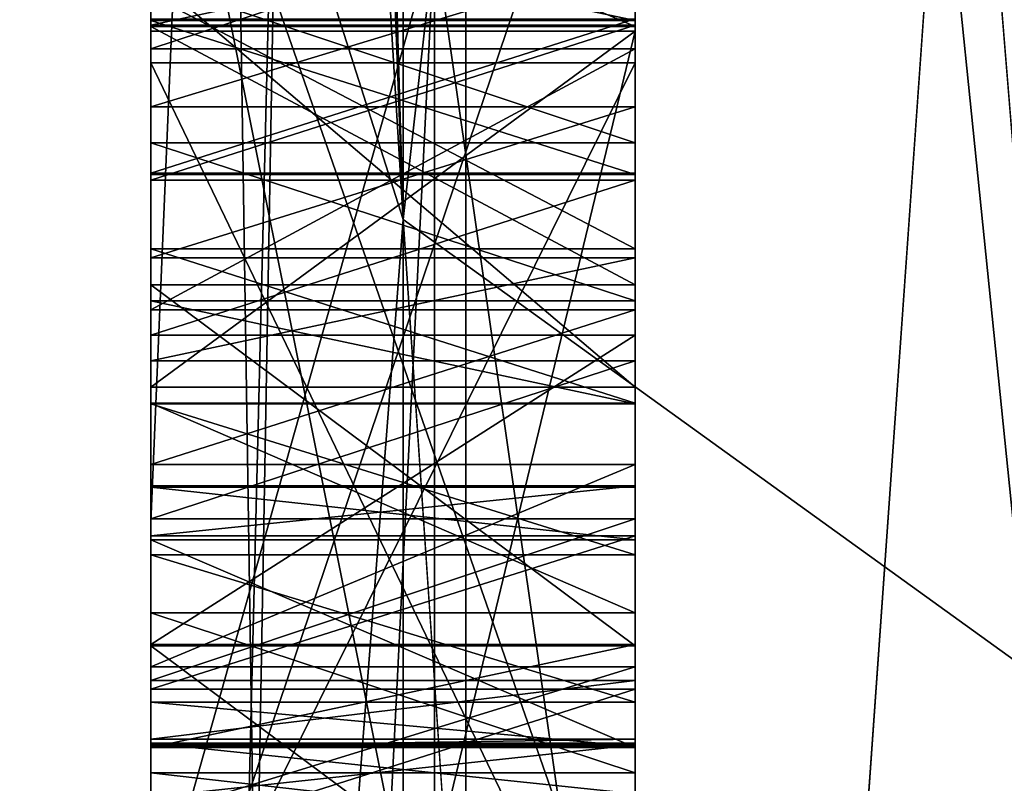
# Model space of a CAD drawing. Header units: millimetres. Extents: x -125 to 171, y -35 to 1363.
# Tile 212 of 656: x 114.973 to 115.176, y 16.608 to 16.765. Entities that reach past the tile are written whole.
import ezdxf

# ---------------------------------------------------------------- set-up
doc = ezdxf.new("R2010")
doc.units = ezdxf.units.MM
doc.header["$LTSCALE"] = 65.185185
for name, color, linetype in [('128', 7, 'CONTINUOUS'), ('131', 7, 'CONTINUOUS'), ('132', 7, 'CONTINUOUS'), ('135', 7, 'CONTINUOUS'), ('140', 7, 'CONTINUOUS'), ('141', 7, 'CONTINUOUS'), ('150', 7, 'CONTINUOUS'), ('152', 7, 'CONTINUOUS'), ('153', 7, 'CONTINUOUS'), ('155', 7, 'CONTINUOUS'), ('156', 7, 'CONTINUOUS'), ('157', 7, 'CONTINUOUS'), ('158', 7, 'CONTINUOUS'), ('159', 7, 'CONTINUOUS'), ('160', 7, 'CONTINUOUS'), ('161', 7, 'CONTINUOUS'), ('162', 7, 'CONTINUOUS'), ('163', 7, 'CONTINUOUS'), ('164', 7, 'CONTINUOUS'), ('165', 7, 'CONTINUOUS'), ('169', 7, 'CONTINUOUS'), ('170', 7, 'CONTINUOUS'), ('171', 7, 'CONTINUOUS'), ('172', 7, 'CONTINUOUS'), ('179', 7, 'CONTINUOUS'), ('180', 7, 'CONTINUOUS'), ('181', 7, 'CONTINUOUS'), ('182', 7, 'CONTINUOUS'), ('2', 7, 'CONTINUOUS'), ('210', 7, 'CONTINUOUS'), ('211', 7, 'CONTINUOUS'), ('212', 7, 'CONTINUOUS'), ('215', 7, 'CONTINUOUS'), ('218', 7, 'CONTINUOUS'), ('219', 7, 'CONTINUOUS'), ('220', 7, 'CONTINUOUS'), ('240', 7, 'CONTINUOUS'), ('241', 7, 'CONTINUOUS'), ('242', 7, 'CONTINUOUS'), ('243', 7, 'CONTINUOUS'), ('244', 7, 'CONTINUOUS'), ('251', 7, 'CONTINUOUS'), ('252', 7, 'CONTINUOUS'), ('253', 7, 'CONTINUOUS'), ('254', 7, 'CONTINUOUS'), ('255', 7, 'CONTINUOUS'), ('273', 7, 'CONTINUOUS'), ('274', 7, 'CONTINUOUS'), ('275', 7, 'CONTINUOUS'), ('276', 7, 'CONTINUOUS'), ('277', 7, 'CONTINUOUS'), ('278', 7, 'CONTINUOUS'), ('279', 7, 'CONTINUOUS'), ('280', 7, 'CONTINUOUS'), ('281', 7, 'CONTINUOUS'), ('282', 7, 'CONTINUOUS'), ('283', 7, 'CONTINUOUS'), ('284', 7, 'CONTINUOUS'), ('285', 7, 'CONTINUOUS'), ('3', 7, 'CONTINUOUS'), ('677', 7, 'CONTINUOUS'), ('679', 7, 'CONTINUOUS'), ('68', 7, 'CONTINUOUS'), ('681', 7, 'CONTINUOUS'), ('683', 7, 'CONTINUOUS'), ('685', 7, 'CONTINUOUS'), ('689', 7, 'CONTINUOUS')]:
    doc.layers.add(name, color=color, linetype=linetype)

msp = doc.modelspace()

# ---------------------------------------------------------------- linework, layer by layer
at = {"layer": '128', "linetype": 'CONTINUOUS'}
for points in [[(115, 16.9, 0), (115, 16.57504, -3.29821), (115, 16.84146, -0.53795), (115, 16.9, 0)], [(115, 16.9, 0), (115, 16.76547, 0.0708), (115, 16.68943, 0.1927), (115, 16.9, 0)], [(115, 16.77453, 0.194), (115, 16.9, 0), (115, 16.68943, 0.1927), (115, 16.77453, 0.194)], [(115, 16.84707, 0.32013), (115, 16.34713, 0.31248), (115, 16.47386, 0.40038), (115, 16.84707, 0.32013)], [(115, 16.50576, 0.40152), (115, 16.84707, 0.32013), (115, 16.47386, 0.40038), (115, 16.50576, 0.40152)], [(115, 16.84707, 0.32013), (115, 16.50576, 0.40152), (115, 16.68612, 0.41838), (115, 16.84707, 0.32013)], [(115, 16.77043, 0.44224), (115, 16.84707, 0.32013), (115, 16.71802, 0.41952), (115, 16.77043, 0.44224)], [(115, 16.71802, 0.41952), (115, 16.84707, 0.32013), (115, 16.68612, 0.41838), (115, 16.71802, 0.41952)], [(115, 16.55655, -0.4656), (115, 16.56013, -0.3615), (115, 16.84361, -0.47548), (115, 16.55655, -0.4656)], [(115, 16.84361, -0.47548), (115, 16.56013, -0.3615), (115, 16.63606, -0.27229), (115, 16.84361, -0.47548)], [(115, 16.80659, -0.21066), (115, 16.84361, -0.47548), (115, 16.76388, -0.2417), (115, 16.80659, -0.21066)], [(115, 16.76388, -0.2417), (115, 16.84361, -0.47548), (115, 16.71058, -0.26226), (115, 16.76388, -0.2417)], [(115, 16.71058, -0.26226), (115, 16.84361, -0.47548), (115, 16.63606, -0.27229), (115, 16.71058, -0.26226)], [(115, 16.84146, -0.53795), (115, 16.57504, -3.29821), (115, 16.5458, -0.77792), (115, 16.84146, -0.53795)], [(115, 16.57504, 3.29821), (115, 16.83873, 0.62188), (115, 16.83853, 0.62186), (115, 16.57504, 3.29821)], [(115, 16.82604, 0.67354), (115, 16.57504, 3.29821), (115, 16.83853, 0.62186), (115, 16.82604, 0.67354)], [(115, 15.97954, 3.17967), (115, 16.57504, 3.29821), (115, 16.82604, 0.67354), (115, 15.97954, 3.17967)], [(115, 16.79229, 0.72445), (115, 15.97954, 3.17967), (115, 16.82604, 0.67354), (115, 16.79229, 0.72445)], [(115, 16.66883, -0.10579), (115, 16.66909, -0.05371), (115, 16.79675, -0.05436), (115, 16.66883, -0.10579)], [(115, 16.79675, -0.05436), (115, 16.66909, -0.05371), (115, 16.78627, -0.02306), (115, 16.79675, -0.05436)], [(115, 16.79643, -0.11686), (115, 16.66883, -0.10579), (115, 16.79675, -0.05436), (115, 16.79643, -0.11686)], [(115, 16.78563, -0.14806), (115, 16.66883, -0.10579), (115, 16.79643, -0.11686), (115, 16.78563, -0.14806)], [(115, 16.75928, 0.75454), (115, 15.97954, 3.17967), (115, 16.79229, 0.72445), (115, 16.75928, 0.75454)], [(115, 16.66909, -0.05371), (115, 16.65872, -0.00157), (115, 16.78627, -0.02306), (115, 16.66909, -0.05371)], [(115, 16.78627, -0.02306), (115, 16.65872, -0.00157), (115, 16.76515, 0.0083), (115, 16.78627, -0.02306)], [(115, 16.65792, -0.15782), (115, 16.66883, -0.10579), (115, 16.78563, -0.14806), (115, 16.65792, -0.15782)], [(115, 16.7642, -0.1792), (115, 16.65792, -0.15782), (115, 16.78563, -0.14806), (115, 16.7642, -0.1792)], [(115, 16.76547, 0.0708), (115, 16.73361, 0.08138), (115, 16.68943, 0.1927), (115, 16.76547, 0.0708)], [(115, 16.65872, -0.00157), (115, 16.62707, 0.05067), (115, 16.76515, 0.0083), (115, 16.65872, -0.00157)], [(115, 16.76515, 0.0083), (115, 16.62707, 0.05067), (115, 16.73335, 0.0293), (115, 16.76515, 0.0083)], [(115, 16.73218, -0.19987), (115, 16.65792, -0.15782), (115, 16.7642, -0.1792), (115, 16.73218, -0.19987)], [(115, 16.76293, 0.25633), (115, 16.68943, 0.1927), (115, 16.34809, 0.24999), (115, 16.76293, 0.25633)], [(115, 16.70538, 0.77346), (115, 15.97954, 3.17967), (115, 16.75928, 0.75454), (115, 16.70538, 0.77346)], [(115, 16.62707, 0.05067), (115, 16.59531, 0.08208), (115, 16.73361, 0.08138), (115, 16.62707, 0.05067)], [(115, 16.73361, 0.08138), (115, 16.59531, 0.08208), (115, 16.54223, 0.10319), (115, 16.73361, 0.08138)], [(115, 16.73335, 0.0293), (115, 16.62707, 0.05067), (115, 16.73361, 0.08138), (115, 16.73335, 0.0293)], [(115, 16.73361, 0.08138), (115, 16.54223, 0.10319), (115, 16.68943, 0.1927), (115, 16.73361, 0.08138)], [(115, 16.70021, -0.21012), (115, 16.65792, -0.15782), (115, 16.73218, -0.19987), (115, 16.70021, -0.21012)], [(115, 16.49238, 0.77628), (115, 15.97954, 3.17967), (115, 16.70538, 0.77346), (115, 16.49238, 0.77628)], [(115, 16.67349, 0.77232), (115, 16.49238, 0.77628), (115, 16.70538, 0.77346), (115, 16.67349, 0.77232)], [(115, 16.61505, -0.2201), (115, 16.65792, -0.15782), (115, 16.70021, -0.21012), (115, 16.61505, -0.2201)], [(115, 16.63633, -0.22021), (115, 16.61505, -0.2201), (115, 16.70021, -0.21012), (115, 16.63633, -0.22021)], [(115, 16.54223, 0.10319), (115, 16.48904, 0.10346), (115, 16.68943, 0.1927), (115, 16.54223, 0.10319)], [(115, 16.68943, 0.1927), (115, 16.48904, 0.10346), (115, 16.34809, 0.24999), (115, 16.68943, 0.1927)], [(115, 16.50576, 0.40152), (115, 16.55817, 0.42424), (115, 16.68612, 0.41838), (115, 16.50576, 0.40152)], [(115, 16.68612, 0.41838), (115, 16.55817, 0.42424), (115, 16.64285, 0.43768), (115, 16.68612, 0.41838)], [(115, 16.54628, 0.75736), (115, 16.49238, 0.77628), (115, 16.67349, 0.77232), (115, 16.54628, 0.75736)], [(115, 16.6317, 0.74999), (115, 16.54628, 0.75736), (115, 16.67349, 0.77232), (115, 16.6317, 0.74999)], [(115, 16.55817, 0.42424), (115, 16.58858, 0.46702), (115, 16.64285, 0.43768), (115, 16.55817, 0.42424)], [(115, 16.64285, 0.43768), (115, 16.58858, 0.46702), (115, 16.60984, 0.46778), (115, 16.64285, 0.43768)], [(115, 16.56013, -0.3615), (115, 16.49634, -0.3593), (115, 16.63606, -0.27229), (115, 16.56013, -0.3615)], [(115, 16.63606, -0.27229), (115, 16.49634, -0.3593), (115, 16.5616, -0.27191), (115, 16.63606, -0.27229)], [(115, 16.60092, 0.71762), (115, 16.54628, 0.75736), (115, 16.6317, 0.74999), (115, 16.60092, 0.71762)], [(115, 16.58858, 0.46702), (115, 16.59847, 0.48822), (115, 16.60984, 0.46778), (115, 16.58858, 0.46702)]]:
    msp.add_3dface(points, dxfattribs=at)
at = {"layer": '131', "linetype": 'CONTINUOUS'}
for points in [[(115, 15.32351, -12.66878), (115, 18.9108, -6.13917), (115.06504, 19.04759, -6.19583), (115, 15.32351, -12.66878)], [(115.06504, 15.42833, -12.77363), (115, 15.32351, -12.66878), (115.06504, 19.04759, -6.19583), (115.06504, 15.42833, -12.77363)], [(115.21787, 17.59196, -9.68461), (115.06504, 15.42833, -12.77363), (115.06504, 19.04759, -6.19583), (115.21787, 17.59196, -9.68461)], [(115.21787, 16.24944, 11.79934), (115.21787, 18.17305, 8.54453), (115.06504, 18.12532, 8.52478), (115.21787, 16.24944, 11.79934)], [(115.06504, 18.12532, 8.52478), (115, 17.9888, 8.46823), (115.06504, 13.71336, 14.59941), (115.06504, 18.12532, 8.52478)], [(115.21787, 16.24944, 11.79934), (115.06504, 18.12532, 8.52478), (115.06504, 13.71336, 14.59941), (115.21787, 16.24944, 11.79934)], [(115, 17.9888, 8.46823), (115, 13.60891, 14.49501), (115.06504, 13.71336, 14.59941), (115, 17.9888, 8.46823)], [(115.21787, 17.59196, -9.68461), (115.21787, 15.46496, -12.81029), (115.06504, 15.42833, -12.77363), (115.21787, 17.59196, -9.68461)]]:
    msp.add_3dface(points, dxfattribs=at)
at = {"layer": '132', "linetype": 'CONTINUOUS'}
for points in [[(115.05208, 16.72405, 8.23839), (115, 18.49744, 3.23214), (115.05208, 18.57309, 1.61413), (115.05208, 16.72405, 8.23839)], [(115.18118, 17.86944, 5.08398), (115.05208, 16.72405, 8.23839), (115.05208, 18.57309, 1.61413), (115.18118, 17.86944, 5.08398)], [(115, 18.11642, 4.93934), (115, 18.49744, 3.23214), (115.05208, 16.72405, 8.23839), (115, 18.11642, 4.93934)], [(115, 17.57819, 6.60372), (115, 18.11642, 4.93934), (115.05208, 16.72405, 8.23839), (115, 17.57819, 6.60372)], [(115, 17.39512, -7.07189), (115, 16.6616, -8.65984), (115.05208, 17.89453, -5.22979), (115, 17.39512, -7.07189)], [(115, 16.6616, -8.65984), (115, 15.7835, -10.17266), (115.05208, 17.89453, -5.22979), (115, 16.6616, -8.65984)], [(115.05208, 17.89453, -5.22979), (115, 15.7835, -10.17266), (115.05208, 14.78073, -11.362), (115.05208, 17.89453, -5.22979)], [(115.18118, 16.63066, -8.28161), (115.18118, 17.86924, -5.08469), (115.05208, 17.89453, -5.22979), (115.18118, 16.63066, -8.28161)], [(115.18118, 16.63066, -8.28161), (115.05208, 17.89453, -5.22979), (115.05208, 14.78073, -11.362), (115.18118, 16.63066, -8.28161)], [(115.18118, 17.86944, 5.08398), (115.18118, 16.63098, 8.28096), (115.05208, 16.72405, 8.23839), (115.18118, 17.86944, 5.08398)], [(115, 16.88743, 8.21075), (115, 17.57819, 6.60372), (115.05208, 16.72405, 8.23839), (115, 16.88743, 8.21075)], [(115, 16.05015, 9.74652), (115, 16.88743, 8.21075), (115.05208, 16.72405, 8.23839), (115, 16.05015, 9.74652)], [(115.05208, 12.59906, 13.74149), (115, 16.05015, 9.74652), (115.05208, 16.72405, 8.23839), (115.05208, 12.59906, 13.74149)], [(115.18118, 16.63098, 8.28096), (115.18118, 14.82616, 11.19593), (115.05208, 16.72405, 8.23839), (115.18118, 16.63098, 8.28096)], [(115.18118, 14.82616, 11.19593), (115.05208, 12.59906, 13.74149), (115.05208, 16.72405, 8.23839), (115.18118, 14.82616, 11.19593)], [(115.18118, 14.82572, -11.19651), (115.18118, 16.63066, -8.28161), (115.05208, 14.78073, -11.362), (115.18118, 14.82572, -11.19651)]]:
    msp.add_3dface(points, dxfattribs=at)
at = {"layer": '135', "linetype": 'CONTINUOUS'}
for points in [[(115.2, 15.79834, 6.54389), (115.2, 17.1), (115.05858, 16.78252, 2.95921), (115.2, 15.79834, 6.54389)], [(115.2, 17.1), (115.2, 15.79834, -6.54389), (115.05858, 16.78252, -2.95921), (115.2, 17.1)], [(115, 16.57504, -3.29821), (115, 16.9, 0), (115.05858, 16.78252, -2.95921), (115, 16.57504, -3.29821)], [(115, 16.57504, 3.29821), (115.05858, 16.78252, 2.95921), (115, 16.83873, 0.62188), (115, 16.57504, 3.29821)], [(115.05858, 14.7583, -8.52071), (115, 16.57504, -3.29821), (115.05858, 16.78252, -2.95921), (115.05858, 14.7583, -8.52071)], [(115, 16.57504, 3.29821), (115, 15.61266, 6.46954), (115.05858, 16.78252, 2.95921), (115, 16.57504, 3.29821)], [(115.05858, 16.78252, 2.95921), (115, 15.61266, 6.46954), (115.05858, 14.7583, 8.52071), (115.05858, 16.78252, 2.95921)], [(115.2, 15.79834, 6.54389), (115.05858, 16.78252, 2.95921), (115.05858, 14.7583, 8.52071), (115.2, 15.79834, 6.54389)], [(115.2, 15.79834, -6.54389), (115.05858, 14.7583, -8.52071), (115.05858, 16.78252, -2.95921), (115.2, 15.79834, -6.54389)]]:
    msp.add_3dface(points, dxfattribs=at)
at = {"layer": '140', "linetype": 'CONTINUOUS'}
for points in [[(115.1, 16.84361, -0.47548), (115.1, 16.84146, -0.53795), (115.1, 16.75641, -0.53502), (115.1, 16.84361, -0.47548)], [(115.1, 16.55655, -0.4656), (115.1, 16.84361, -0.47548), (115.1, 16.75641, -0.53502), (115.1, 16.55655, -0.4656)], [(115.1, 16.84146, -0.53795), (115.1, 16.5458, -0.77792), (115.1, 16.75641, -0.53502), (115.1, 16.84146, -0.53795)], [(115.1, 16.5544, -0.52807), (115.1, 16.55655, -0.4656), (115.1, 16.75641, -0.53502), (115.1, 16.5544, -0.52807)], [(115.1, 16.5458, -0.77792), (115.1, 16.54831, -0.70504), (115.1, 16.75641, -0.53502), (115.1, 16.5458, -0.77792)]]:
    msp.add_3dface(points, dxfattribs=at)
at = {"layer": '141', "linetype": 'CONTINUOUS'}
for points in [[(115, 16.84146, -0.53795), (115, 16.5458, -0.77792), (115.1, 16.84146, -0.53795), (115, 16.84146, -0.53795)], [(115.1, 16.84146, -0.53795), (115, 16.5458, -0.77792), (115.1, 16.5458, -0.77792), (115.1, 16.84146, -0.53795)]]:
    msp.add_3dface(points, dxfattribs=at)
at = {"layer": '150', "linetype": 'CONTINUOUS'}
for points in [[(115, 16.55655, -0.4656), (115, 16.84361, -0.47548), (115.1, 16.55655, -0.4656), (115, 16.55655, -0.4656)], [(115, 16.84361, -0.47548), (115.1, 16.84361, -0.47548), (115.1, 16.55655, -0.4656), (115, 16.84361, -0.47548)]]:
    msp.add_3dface(points, dxfattribs=at)
at = {"layer": '152', "linetype": 'CONTINUOUS'}
for points in [[(115.1, 16.75641, -0.53502), (115.1, 16.54831, -0.70504), (115, 16.75641, -0.53502), (115.1, 16.75641, -0.53502)], [(115.1, 16.54831, -0.70504), (115, 16.54831, -0.70504), (115, 16.75641, -0.53502), (115.1, 16.54831, -0.70504)]]:
    msp.add_3dface(points, dxfattribs=at)
at = {"layer": '153', "linetype": 'CONTINUOUS'}
for points in [[(115.1, 16.5544, -0.52807), (115.1, 16.75641, -0.53502), (115, 16.5544, -0.52807), (115.1, 16.5544, -0.52807)], [(115.1, 16.75641, -0.53502), (115, 16.75641, -0.53502), (115, 16.5544, -0.52807), (115.1, 16.75641, -0.53502)]]:
    msp.add_3dface(points, dxfattribs=at)
at = {"layer": '155', "linetype": 'CONTINUOUS'}
for points in [[(115, 16.59531, 0.08208), (115, 16.62707, 0.05067), (115.1, 16.62707, 0.05067), (115, 16.59531, 0.08208)], [(115.1, 16.59531, 0.08208), (115, 16.59531, 0.08208), (115.1, 16.62707, 0.05067), (115.1, 16.59531, 0.08208)]]:
    msp.add_3dface(points, dxfattribs=at)
at = {"layer": '156', "linetype": 'CONTINUOUS'}
for points in [[(115, 16.62707, 0.05067), (115, 16.65872, -0.00157), (115.1, 16.65872, -0.00157), (115, 16.62707, 0.05067)], [(115.1, 16.62707, 0.05067), (115, 16.62707, 0.05067), (115.1, 16.65872, -0.00157), (115.1, 16.62707, 0.05067)]]:
    msp.add_3dface(points, dxfattribs=at)
at = {"layer": '157', "linetype": 'CONTINUOUS'}
for points in [[(115, 16.65872, -0.00157), (115, 16.66909, -0.05371), (115.1, 16.66909, -0.05371), (115, 16.65872, -0.00157)], [(115.1, 16.65872, -0.00157), (115, 16.65872, -0.00157), (115.1, 16.66909, -0.05371), (115.1, 16.65872, -0.00157)]]:
    msp.add_3dface(points, dxfattribs=at)
at = {"layer": '158', "linetype": 'CONTINUOUS'}
for points in [[(115, 16.66909, -0.05371), (115, 16.66883, -0.10579), (115.1, 16.66883, -0.10579), (115, 16.66909, -0.05371)], [(115.1, 16.66909, -0.05371), (115, 16.66909, -0.05371), (115.1, 16.66883, -0.10579), (115.1, 16.66909, -0.05371)]]:
    msp.add_3dface(points, dxfattribs=at)
at = {"layer": '159', "linetype": 'CONTINUOUS'}
for points in [[(115, 16.66883, -0.10579), (115, 16.65792, -0.15782), (115.1, 16.65792, -0.15782), (115, 16.66883, -0.10579)], [(115.1, 16.66883, -0.10579), (115, 16.66883, -0.10579), (115.1, 16.65792, -0.15782), (115.1, 16.66883, -0.10579)]]:
    msp.add_3dface(points, dxfattribs=at)
at = {"layer": '160', "linetype": 'CONTINUOUS'}
for points in [[(115, 16.65792, -0.15782), (115, 16.61505, -0.2201), (115.1, 16.61505, -0.2201), (115, 16.65792, -0.15782)], [(115.1, 16.65792, -0.15782), (115, 16.65792, -0.15782), (115.1, 16.61505, -0.2201), (115.1, 16.65792, -0.15782)]]:
    msp.add_3dface(points, dxfattribs=at)
at = {"layer": '161', "linetype": 'CONTINUOUS'}
for points in [[(115, 16.61505, -0.2201), (115, 16.63633, -0.22021), (115.1, 16.63633, -0.22021), (115, 16.61505, -0.2201)], [(115.1, 16.61505, -0.2201), (115, 16.61505, -0.2201), (115.1, 16.63633, -0.22021), (115.1, 16.61505, -0.2201)]]:
    msp.add_3dface(points, dxfattribs=at)
at = {"layer": '162', "linetype": 'CONTINUOUS'}
for points in [[(115, 16.63633, -0.22021), (115, 16.70021, -0.21012), (115.1, 16.70021, -0.21012), (115, 16.63633, -0.22021)], [(115.1, 16.63633, -0.22021), (115, 16.63633, -0.22021), (115.1, 16.70021, -0.21012), (115.1, 16.63633, -0.22021)]]:
    msp.add_3dface(points, dxfattribs=at)
at = {"layer": '163', "linetype": 'CONTINUOUS'}
for points in [[(115, 16.70021, -0.21012), (115, 16.73218, -0.19987), (115.1, 16.73218, -0.19987), (115, 16.70021, -0.21012)], [(115.1, 16.70021, -0.21012), (115, 16.70021, -0.21012), (115.1, 16.73218, -0.19987), (115.1, 16.70021, -0.21012)]]:
    msp.add_3dface(points, dxfattribs=at)
at = {"layer": '164', "linetype": 'CONTINUOUS'}
for points in [[(115, 16.73218, -0.19987), (115, 16.7642, -0.1792), (115.1, 16.7642, -0.1792), (115, 16.73218, -0.19987)], [(115.1, 16.73218, -0.19987), (115, 16.73218, -0.19987), (115.1, 16.7642, -0.1792), (115.1, 16.73218, -0.19987)]]:
    msp.add_3dface(points, dxfattribs=at)
at = {"layer": '165', "linetype": 'CONTINUOUS'}
for points in [[(115, 16.7642, -0.1792), (115, 16.78563, -0.14806), (115.1, 16.78563, -0.14806), (115, 16.7642, -0.1792)], [(115.1, 16.7642, -0.1792), (115, 16.7642, -0.1792), (115.1, 16.78563, -0.14806), (115.1, 16.7642, -0.1792)]]:
    msp.add_3dface(points, dxfattribs=at)
at = {"layer": '169', "linetype": 'CONTINUOUS'}
for points in [[(115, 16.78627, -0.02306), (115, 16.76515, 0.0083), (115.1, 16.76515, 0.0083), (115, 16.78627, -0.02306)], [(115.1, 16.78627, -0.02306), (115, 16.78627, -0.02306), (115.1, 16.76515, 0.0083), (115.1, 16.78627, -0.02306)]]:
    msp.add_3dface(points, dxfattribs=at)
at = {"layer": '170', "linetype": 'CONTINUOUS'}
for points in [[(115, 16.76515, 0.0083), (115, 16.73335, 0.0293), (115.1, 16.73335, 0.0293), (115, 16.76515, 0.0083)], [(115.1, 16.76515, 0.0083), (115, 16.76515, 0.0083), (115.1, 16.73335, 0.0293), (115.1, 16.76515, 0.0083)]]:
    msp.add_3dface(points, dxfattribs=at)
at = {"layer": '171', "linetype": 'CONTINUOUS'}
for points in [[(115, 16.73335, 0.0293), (115, 16.73361, 0.08138), (115.1, 16.73361, 0.08138), (115, 16.73335, 0.0293)], [(115.1, 16.73335, 0.0293), (115, 16.73335, 0.0293), (115.1, 16.73361, 0.08138), (115.1, 16.73335, 0.0293)]]:
    msp.add_3dface(points, dxfattribs=at)
at = {"layer": '172', "linetype": 'CONTINUOUS'}
for points in [[(115, 16.73361, 0.08138), (115, 16.76547, 0.0708), (115.1, 16.76547, 0.0708), (115, 16.73361, 0.08138)], [(115.1, 16.73361, 0.08138), (115, 16.73361, 0.08138), (115.1, 16.76547, 0.0708), (115.1, 16.73361, 0.08138)]]:
    msp.add_3dface(points, dxfattribs=at)
at = {"layer": '179', "linetype": 'CONTINUOUS'}
for points in [[(115, 16.80659, -0.21066), (115, 16.76388, -0.2417), (115.1, 16.76388, -0.2417), (115, 16.80659, -0.21066)], [(115.1, 16.80659, -0.21066), (115, 16.80659, -0.21066), (115.1, 16.76388, -0.2417), (115.1, 16.80659, -0.21066)]]:
    msp.add_3dface(points, dxfattribs=at)
at = {"layer": '180', "linetype": 'CONTINUOUS'}
for points in [[(115, 16.76388, -0.2417), (115, 16.71058, -0.26226), (115.1, 16.71058, -0.26226), (115, 16.76388, -0.2417)], [(115.1, 16.76388, -0.2417), (115, 16.76388, -0.2417), (115.1, 16.71058, -0.26226), (115.1, 16.76388, -0.2417)]]:
    msp.add_3dface(points, dxfattribs=at)
at = {"layer": '181', "linetype": 'CONTINUOUS'}
for points in [[(115, 16.71058, -0.26226), (115, 16.63606, -0.27229), (115.1, 16.63606, -0.27229), (115, 16.71058, -0.26226)], [(115.1, 16.71058, -0.26226), (115, 16.71058, -0.26226), (115.1, 16.63606, -0.27229), (115.1, 16.71058, -0.26226)]]:
    msp.add_3dface(points, dxfattribs=at)
at = {"layer": '182', "linetype": 'CONTINUOUS'}
for points in [[(115, 16.63606, -0.27229), (115, 16.5616, -0.27191), (115.1, 16.5616, -0.27191), (115, 16.63606, -0.27229)], [(115.1, 16.63606, -0.27229), (115, 16.63606, -0.27229), (115.1, 16.5616, -0.27191), (115.1, 16.63606, -0.27229)]]:
    msp.add_3dface(points, dxfattribs=at)
at = {"layer": '2', "color": 7, "linetype": 'CONTINUOUS', "true_color": 0xe0f2ff}
for points in [[(115, 15.32351, -12.66878), (115, 17.75343, -10.25016), (115, 18.9108, -6.13917), (115, 15.32351, -12.66878)], [(115, 17.9888, 8.46823), (115, 17.75343, 10.25016), (115, 13.60891, 14.49501), (115, 17.9888, 8.46823)], [(115, 17.75343, 10.25016), (115, 13.17724, 15.70383), (115, 13.60891, 14.49501), (115, 17.75343, 10.25016)], [(115, 13.17724, -15.70383), (115, 17.75343, -10.25016), (115, 15.32351, -12.66878), (115, 13.17724, -15.70383)], [(115, 17.61923, -6.41288), (115, 16.23801, -9.37494), (115, 17.39512, -7.07189), (115, 17.61923, -6.41288)], [(115, 16.23801, 9.37494), (115, 17.61923, 6.41288), (115, 16.88743, 8.21075), (115, 16.23801, 9.37494)], [(115, 17.39512, -7.07189), (115, 16.23801, -9.37494), (115, 16.6616, -8.65984), (115, 17.39512, -7.07189)], [(115, 16.05015, 9.74652), (115, 16.23801, 9.37494), (115, 16.88743, 8.21075), (115, 16.05015, 9.74652)], [(115, 16.6616, -8.65984), (115, 16.23801, -9.37494), (115, 15.7835, -10.17266), (115, 16.6616, -8.65984)]]:
    msp.add_3dface(points, dxfattribs=at)
at = {"layer": '210', "linetype": 'CONTINUOUS'}
for points in [[(115.1, 16.60478, -0.14713), (115, 16.60478, -0.14713), (115.1, 16.61558, -0.11594), (115.1, 16.60478, -0.14713)], [(115.1, 16.61558, -0.11594), (115, 16.60478, -0.14713), (115, 16.61558, -0.11594), (115.1, 16.61558, -0.11594)]]:
    msp.add_3dface(points, dxfattribs=at)
at = {"layer": '211', "linetype": 'CONTINUOUS'}
for points in [[(115.1, 16.61558, -0.11594), (115, 16.61558, -0.11594), (115.1, 16.61595, -0.04302), (115.1, 16.61558, -0.11594)], [(115.1, 16.61595, -0.04302), (115, 16.61558, -0.11594), (115, 16.61595, -0.04302), (115.1, 16.61595, -0.04302)]]:
    msp.add_3dface(points, dxfattribs=at)
at = {"layer": '212', "linetype": 'CONTINUOUS'}
for points in [[(115.1, 16.61595, -0.04302), (115, 16.61595, -0.04302), (115.1, 16.60548, -0.01172), (115.1, 16.61595, -0.04302)], [(115.1, 16.60548, -0.01172), (115, 16.61595, -0.04302), (115, 16.60548, -0.01172), (115.1, 16.60548, -0.01172)]]:
    msp.add_3dface(points, dxfattribs=at)
at = {"layer": '215', "linetype": 'CONTINUOUS'}
for points in [[(115, 16.34713, 0.31248), (115, 16.84707, 0.32013), (115.1, 16.34713, 0.31248), (115, 16.34713, 0.31248)], [(115.1, 16.34713, 0.31248), (115, 16.84707, 0.32013), (115.1, 16.84707, 0.32013), (115.1, 16.34713, 0.31248)]]:
    msp.add_3dface(points, dxfattribs=at)
at = {"layer": '218', "linetype": 'CONTINUOUS'}
for points in [[(115, 16.77453, 0.194), (115, 16.68943, 0.1927), (115.1, 16.68943, 0.1927), (115, 16.77453, 0.194)], [(115.1, 16.77453, 0.194), (115, 16.77453, 0.194), (115.1, 16.68943, 0.1927), (115.1, 16.77453, 0.194)]]:
    msp.add_3dface(points, dxfattribs=at)
at = {"layer": '219', "linetype": 'CONTINUOUS'}
for points in [[(115, 16.68943, 0.1927), (115, 16.76293, 0.25633), (115.1, 16.76293, 0.25633), (115, 16.68943, 0.1927)], [(115.1, 16.68943, 0.1927), (115, 16.68943, 0.1927), (115.1, 16.76293, 0.25633), (115.1, 16.68943, 0.1927)]]:
    msp.add_3dface(points, dxfattribs=at)
at = {"layer": '220', "linetype": 'CONTINUOUS'}
for points in [[(115, 16.76293, 0.25633), (115, 16.34809, 0.24999), (115.1, 16.76293, 0.25633), (115, 16.76293, 0.25633)], [(115.1, 16.76293, 0.25633), (115, 16.34809, 0.24999), (115.1, 16.34809, 0.24999), (115.1, 16.76293, 0.25633)]]:
    msp.add_3dface(points, dxfattribs=at)
at = {"layer": '240', "linetype": 'CONTINUOUS'}
for points in [[(115, 16.60092, 0.71762), (115, 16.6317, 0.74999), (115.1, 16.6317, 0.74999), (115, 16.60092, 0.71762)], [(115.1, 16.60092, 0.71762), (115, 16.60092, 0.71762), (115.1, 16.6317, 0.74999), (115.1, 16.60092, 0.71762)]]:
    msp.add_3dface(points, dxfattribs=at)
at = {"layer": '241', "linetype": 'CONTINUOUS'}
for points in [[(115, 16.6317, 0.74999), (115, 16.67349, 0.77232), (115.1, 16.67349, 0.77232), (115, 16.6317, 0.74999)], [(115.1, 16.6317, 0.74999), (115, 16.6317, 0.74999), (115.1, 16.67349, 0.77232), (115.1, 16.6317, 0.74999)]]:
    msp.add_3dface(points, dxfattribs=at)
at = {"layer": '242', "linetype": 'CONTINUOUS'}
for points in [[(115, 16.67349, 0.77232), (115, 16.70538, 0.77346), (115.1, 16.70538, 0.77346), (115, 16.67349, 0.77232)], [(115.1, 16.67349, 0.77232), (115, 16.67349, 0.77232), (115.1, 16.70538, 0.77346), (115.1, 16.67349, 0.77232)]]:
    msp.add_3dface(points, dxfattribs=at)
at = {"layer": '243', "linetype": 'CONTINUOUS'}
for points in [[(115, 16.70538, 0.77346), (115, 16.75928, 0.75454), (115.1, 16.75928, 0.75454), (115, 16.70538, 0.77346)], [(115.1, 16.70538, 0.77346), (115, 16.70538, 0.77346), (115.1, 16.75928, 0.75454), (115.1, 16.70538, 0.77346)]]:
    msp.add_3dface(points, dxfattribs=at)
at = {"layer": '244', "linetype": 'CONTINUOUS'}
for points in [[(115, 16.75928, 0.75454), (115, 16.79229, 0.72445), (115.1, 16.79229, 0.72445), (115, 16.75928, 0.75454)], [(115.1, 16.75928, 0.75454), (115, 16.75928, 0.75454), (115.1, 16.79229, 0.72445), (115.1, 16.75928, 0.75454)]]:
    msp.add_3dface(points, dxfattribs=at)
at = {"layer": '251', "linetype": 'CONTINUOUS'}
for points in [[(115, 16.77043, 0.44224), (115, 16.71802, 0.41952), (115.1, 16.71802, 0.41952), (115, 16.77043, 0.44224)], [(115.1, 16.77043, 0.44224), (115, 16.77043, 0.44224), (115.1, 16.71802, 0.41952), (115.1, 16.77043, 0.44224)]]:
    msp.add_3dface(points, dxfattribs=at)
at = {"layer": '252', "linetype": 'CONTINUOUS'}
for points in [[(115, 16.71802, 0.41952), (115, 16.68612, 0.41838), (115.1, 16.68612, 0.41838), (115, 16.71802, 0.41952)], [(115.1, 16.71802, 0.41952), (115, 16.71802, 0.41952), (115.1, 16.68612, 0.41838), (115.1, 16.71802, 0.41952)]]:
    msp.add_3dface(points, dxfattribs=at)
at = {"layer": '253', "linetype": 'CONTINUOUS'}
for points in [[(115, 16.68612, 0.41838), (115, 16.64285, 0.43768), (115.1, 16.64285, 0.43768), (115, 16.68612, 0.41838)], [(115.1, 16.68612, 0.41838), (115, 16.68612, 0.41838), (115.1, 16.64285, 0.43768), (115.1, 16.68612, 0.41838)]]:
    msp.add_3dface(points, dxfattribs=at)
at = {"layer": '254', "linetype": 'CONTINUOUS'}
for points in [[(115, 16.64285, 0.43768), (115, 16.60984, 0.46778), (115.1, 16.60984, 0.46778), (115, 16.64285, 0.43768)], [(115.1, 16.64285, 0.43768), (115, 16.64285, 0.43768), (115.1, 16.60984, 0.46778), (115.1, 16.64285, 0.43768)]]:
    msp.add_3dface(points, dxfattribs=at)
at = {"layer": '255', "linetype": 'CONTINUOUS'}
for points in [[(115, 16.60984, 0.46778), (115, 16.59847, 0.48822), (115.1, 16.59847, 0.48822), (115, 16.60984, 0.46778)], [(115, 16.60984, 0.46778), (115.1, 16.59847, 0.48822), (115.1, 16.60984, 0.46778), (115, 16.60984, 0.46778)]]:
    msp.add_3dface(points, dxfattribs=at)
at = {"layer": '273', "linetype": 'CONTINUOUS'}
for points in [[(115.1, 16.77326, 0.66123), (115, 16.77326, 0.66123), (115.1, 16.73988, 0.70173), (115.1, 16.77326, 0.66123)], [(115.1, 16.73988, 0.70173), (115, 16.77326, 0.66123), (115, 16.73988, 0.70173), (115.1, 16.73988, 0.70173)]]:
    msp.add_3dface(points, dxfattribs=at)
at = {"layer": '274', "linetype": 'CONTINUOUS'}
for points in [[(115.1, 16.73988, 0.70173), (115, 16.73988, 0.70173), (115.1, 16.70724, 0.72141), (115.1, 16.73988, 0.70173)], [(115.1, 16.70724, 0.72141), (115, 16.73988, 0.70173), (115, 16.70724, 0.72141), (115.1, 16.70724, 0.72141)]]:
    msp.add_3dface(points, dxfattribs=at)
at = {"layer": '275', "linetype": 'CONTINUOUS'}
for points in [[(115.1, 16.70724, 0.72141), (115, 16.70724, 0.72141), (115.1, 16.68598, 0.72065), (115.1, 16.70724, 0.72141)], [(115.1, 16.68598, 0.72065), (115, 16.70724, 0.72141), (115, 16.68598, 0.72065), (115.1, 16.68598, 0.72065)]]:
    msp.add_3dface(points, dxfattribs=at)
at = {"layer": '276', "linetype": 'CONTINUOUS'}
for points in [[(115.1, 16.68598, 0.72065), (115, 16.68598, 0.72065), (115.1, 16.65483, 0.69869), (115.1, 16.68598, 0.72065)], [(115.1, 16.65483, 0.69869), (115, 16.68598, 0.72065), (115, 16.65483, 0.69869), (115.1, 16.65483, 0.69869)]]:
    msp.add_3dface(points, dxfattribs=at)
at = {"layer": '277', "linetype": 'CONTINUOUS'}
for points in [[(115.1, 16.65483, 0.69869), (115, 16.65483, 0.69869), (115.1, 16.62442, 0.65592), (115.1, 16.65483, 0.69869)], [(115.1, 16.62442, 0.65592), (115, 16.65483, 0.69869), (115, 16.62442, 0.65592), (115.1, 16.62442, 0.65592)]]:
    msp.add_3dface(points, dxfattribs=at)
at = {"layer": '278', "linetype": 'CONTINUOUS'}
for points in [[(115.1, 16.62442, 0.65592), (115, 16.62442, 0.65592), (115.1, 16.61527, 0.6139), (115.1, 16.62442, 0.65592)], [(115.1, 16.61527, 0.6139), (115, 16.62442, 0.65592), (115, 16.61527, 0.6139), (115.1, 16.61527, 0.6139)]]:
    msp.add_3dface(points, dxfattribs=at)
at = {"layer": '279', "linetype": 'CONTINUOUS'}
for points in [[(115.1, 16.61527, 0.6139), (115, 16.61527, 0.6139), (115.1, 16.61676, 0.57226), (115.1, 16.61527, 0.6139)], [(115.1, 16.61676, 0.57226), (115, 16.61527, 0.6139), (115, 16.61676, 0.57226), (115.1, 16.61676, 0.57226)]]:
    msp.add_3dface(points, dxfattribs=at)
at = {"layer": '280', "linetype": 'CONTINUOUS'}
for points in [[(115.1, 16.61676, 0.57226), (115, 16.61676, 0.57226), (115.1, 16.62888, 0.531), (115.1, 16.61676, 0.57226)], [(115.1, 16.62888, 0.531), (115, 16.61676, 0.57226), (115, 16.62888, 0.531), (115.1, 16.62888, 0.531)]]:
    msp.add_3dface(points, dxfattribs=at)
at = {"layer": '281', "linetype": 'CONTINUOUS'}
for points in [[(115.1, 16.62888, 0.531), (115, 16.62888, 0.531), (115.1, 16.66226, 0.49049), (115.1, 16.62888, 0.531)], [(115.1, 16.66226, 0.49049), (115, 16.62888, 0.531), (115, 16.66226, 0.49049), (115.1, 16.66226, 0.49049)]]:
    msp.add_3dface(points, dxfattribs=at)
at = {"layer": '282', "linetype": 'CONTINUOUS'}
for points in [[(115.1, 16.66226, 0.49049), (115, 16.66226, 0.49049), (115.1, 16.69489, 0.47081), (115.1, 16.66226, 0.49049)], [(115.1, 16.69489, 0.47081), (115, 16.66226, 0.49049), (115, 16.69489, 0.47081), (115.1, 16.69489, 0.47081)]]:
    msp.add_3dface(points, dxfattribs=at)
at = {"layer": '283', "linetype": 'CONTINUOUS'}
for points in [[(115.1, 16.69489, 0.47081), (115, 16.69489, 0.47081), (115.1, 16.71616, 0.47157), (115.1, 16.69489, 0.47081)], [(115.1, 16.71616, 0.47157), (115, 16.69489, 0.47081), (115, 16.71616, 0.47157), (115.1, 16.71616, 0.47157)]]:
    msp.add_3dface(points, dxfattribs=at)
at = {"layer": '284', "linetype": 'CONTINUOUS'}
for points in [[(115.1, 16.71616, 0.47157), (115, 16.71616, 0.47157), (115.1, 16.74731, 0.49353), (115.1, 16.71616, 0.47157)], [(115.1, 16.74731, 0.49353), (115, 16.71616, 0.47157), (115, 16.74731, 0.49353), (115.1, 16.74731, 0.49353)]]:
    msp.add_3dface(points, dxfattribs=at)
at = {"layer": '285', "linetype": 'CONTINUOUS'}
for points in [[(115.1, 16.74731, 0.49353), (115, 16.74731, 0.49353), (115.1, 16.77772, 0.53631), (115.1, 16.74731, 0.49353)], [(115.1, 16.77772, 0.53631), (115, 16.74731, 0.49353), (115, 16.77772, 0.53631), (115.1, 16.77772, 0.53631)]]:
    msp.add_3dface(points, dxfattribs=at)
at = {"layer": '3', "color": 7, "linetype": 'CONTINUOUS', "true_color": 0xe0f2ff}
for points in [[(-99, 16.17699, 12.59186), (115, 17.75343, 10.25016), (-99, 18.18772, 9.45817), (-99, 16.17699, 12.59186)], [(115, 13.17724, 15.70383), (115, 17.75343, 10.25016), (-99, 13.63263, 15.31018), (115, 13.17724, 15.70383)], [(-99, 13.63263, 15.31018), (115, 17.75343, 10.25016), (-99, 16.17699, 12.59186), (-99, 13.63263, 15.31018)], [(75.00244, 16.80306, -11.74339), (115, 17.75343, -10.25016), (77.77208, 16.69943, -11.89029), (75.00244, 16.80306, -11.74339)], [(115, 17.75343, -10.25016), (115, 13.17724, -15.70383), (77.77208, 16.69943, -11.89029), (115, 17.75343, -10.25016)], [(77.77208, 16.69943, -11.89029), (115, 13.17724, -15.70383), (80.69626, 16.36128, -12.35146), (77.77208, 16.69943, -11.89029)]]:
    msp.add_3dface(points, dxfattribs=at)
at = {"layer": '677', "linetype": 'CONTINUOUS'}
msp.add_3dface([(115, 16.75641, -0.53502), (115, 16.54831, -0.70504), (115, 16.5544, -0.52807), (115, 16.75641, -0.53502)], dxfattribs=at)
at = {"layer": '679', "linetype": 'CONTINUOUS'}
for points in [[(115, 16.40282, -0.11485), (115, 16.40319, -0.04194), (115, 16.61595, -0.04302), (115, 16.40282, -0.11485)], [(115, 16.61595, -0.04302), (115, 16.40319, -0.04194), (115, 16.60548, -0.01172), (115, 16.61595, -0.04302)], [(115, 16.61558, -0.11594), (115, 16.40282, -0.11485), (115, 16.61595, -0.04302), (115, 16.61558, -0.11594)], [(115, 16.4133, -0.14616), (115, 16.40282, -0.11485), (115, 16.61558, -0.11594), (115, 16.4133, -0.14616)], [(115, 16.60478, -0.14713), (115, 16.4133, -0.14616), (115, 16.61558, -0.11594), (115, 16.60478, -0.14713)]]:
    msp.add_3dface(points, dxfattribs=at)
at = {"layer": '68', "color": 7, "linetype": 'CONTINUOUS', "true_color": 0xe0f2ff}
for points in [[(115, 16.23801, -9.37494), (115, 17.61923, -6.41288), (114.79528, 16.99991, -7.41151), (115, 16.23801, -9.37494)], [(115, 17.61923, 6.41288), (115, 16.23801, 9.37494), (114.85, 16.9924, 7.56428), (115, 17.61923, 6.41288)], [(114.78142, 15.98743, -9.37099), (115, 16.23801, -9.37494), (114.79528, 16.99991, -7.41151), (114.78142, 15.98743, -9.37099)], [(114.85, 16.9924, 7.56428), (115, 16.23801, 9.37494), (114.85, 16.98334, 7.5846), (114.85, 16.9924, 7.56428)], [(114.85, 16.98334, 7.5846), (115, 16.23801, 9.37494), (114.84832, 16.13255, 9.25409), (114.85, 16.98334, 7.5846)]]:
    msp.add_3dface(points, dxfattribs=at)
at = {"layer": '681', "linetype": 'CONTINUOUS'}
for points in [[(115, 16.61527, 0.6139), (115, 16.78538, 0.61997), (115, 16.78686, 0.57833), (115, 16.61527, 0.6139)], [(115, 16.61676, 0.57226), (115, 16.61527, 0.6139), (115, 16.78686, 0.57833), (115, 16.61676, 0.57226)], [(115, 16.77772, 0.53631), (115, 16.61676, 0.57226), (115, 16.78686, 0.57833), (115, 16.77772, 0.53631)], [(115, 16.77326, 0.66123), (115, 16.78538, 0.61997), (115, 16.62442, 0.65592), (115, 16.77326, 0.66123)], [(115, 16.62442, 0.65592), (115, 16.78538, 0.61997), (115, 16.61527, 0.6139), (115, 16.62442, 0.65592)], [(115, 16.62888, 0.531), (115, 16.61676, 0.57226), (115, 16.77772, 0.53631), (115, 16.62888, 0.531)], [(115, 16.74731, 0.49353), (115, 16.62888, 0.531), (115, 16.77772, 0.53631), (115, 16.74731, 0.49353)], [(115, 16.73988, 0.70173), (115, 16.77326, 0.66123), (115, 16.65483, 0.69869), (115, 16.73988, 0.70173)], [(115, 16.65483, 0.69869), (115, 16.77326, 0.66123), (115, 16.62442, 0.65592), (115, 16.65483, 0.69869)], [(115, 16.66226, 0.49049), (115, 16.62888, 0.531), (115, 16.74731, 0.49353), (115, 16.66226, 0.49049)], [(115, 16.71616, 0.47157), (115, 16.66226, 0.49049), (115, 16.74731, 0.49353), (115, 16.71616, 0.47157)], [(115, 16.70724, 0.72141), (115, 16.73988, 0.70173), (115, 16.68598, 0.72065), (115, 16.70724, 0.72141)], [(115, 16.68598, 0.72065), (115, 16.73988, 0.70173), (115, 16.65483, 0.69869), (115, 16.68598, 0.72065)], [(115, 16.69489, 0.47081), (115, 16.66226, 0.49049), (115, 16.71616, 0.47157), (115, 16.69489, 0.47081)]]:
    msp.add_3dface(points, dxfattribs=at)
at = {"layer": '683', "linetype": 'CONTINUOUS'}
for points in [[(115.1, 16.79643, -0.11686), (115.1, 16.80659, -0.21066), (115.1, 16.76388, -0.2417), (115.1, 16.79643, -0.11686)], [(115.1, 16.78563, -0.14806), (115.1, 16.79643, -0.11686), (115.1, 16.76388, -0.2417), (115.1, 16.78563, -0.14806)], [(115.1, 16.78627, -0.02306), (115.1, 16.76515, 0.0083), (115.1, 16.76547, 0.0708), (115.1, 16.78627, -0.02306)], [(115.1, 16.7642, -0.1792), (115.1, 16.78563, -0.14806), (115.1, 16.76388, -0.2417), (115.1, 16.7642, -0.1792)], [(115.1, 16.76515, 0.0083), (115.1, 16.73361, 0.08138), (115.1, 16.76547, 0.0708), (115.1, 16.76515, 0.0083)], [(115.1, 16.76515, 0.0083), (115.1, 16.73335, 0.0293), (115.1, 16.73361, 0.08138), (115.1, 16.76515, 0.0083)], [(115.1, 16.73218, -0.19987), (115.1, 16.7642, -0.1792), (115.1, 16.76388, -0.2417), (115.1, 16.73218, -0.19987)], [(115.1, 16.73218, -0.19987), (115.1, 16.76388, -0.2417), (115.1, 16.71058, -0.26226), (115.1, 16.73218, -0.19987)], [(115.1, 16.70021, -0.21012), (115.1, 16.73218, -0.19987), (115.1, 16.71058, -0.26226), (115.1, 16.70021, -0.21012)], [(115.1, 16.70021, -0.21012), (115.1, 16.71058, -0.26226), (115.1, 16.63606, -0.27229), (115.1, 16.70021, -0.21012)], [(115.1, 16.63633, -0.22021), (115.1, 16.70021, -0.21012), (115.1, 16.63606, -0.27229), (115.1, 16.63633, -0.22021)], [(115.1, 16.65872, -0.00157), (115.1, 16.66909, -0.05371), (115.1, 16.66883, -0.10579), (115.1, 16.65872, -0.00157)], [(115.1, 16.65872, -0.00157), (115.1, 16.66883, -0.10579), (115.1, 16.65792, -0.15782), (115.1, 16.65872, -0.00157)], [(115.1, 16.62707, 0.05067), (115.1, 16.65872, -0.00157), (115.1, 16.65792, -0.15782), (115.1, 16.62707, 0.05067)], [(115.1, 16.62707, 0.05067), (115.1, 16.65792, -0.15782), (115.1, 16.61505, -0.2201), (115.1, 16.62707, 0.05067)], [(115.1, 16.61505, -0.2201), (115.1, 16.63633, -0.22021), (115.1, 16.63606, -0.27229), (115.1, 16.61505, -0.2201)], [(115.1, 16.61505, -0.2201), (115.1, 16.63606, -0.27229), (115.1, 16.5616, -0.27191), (115.1, 16.61505, -0.2201)], [(115.1, 16.59531, 0.08208), (115.1, 16.62707, 0.05067), (115.1, 16.60548, -0.01172), (115.1, 16.59531, 0.08208)], [(115.1, 16.62707, 0.05067), (115.1, 16.61505, -0.2201), (115.1, 16.61558, -0.11594), (115.1, 16.62707, 0.05067)], [(115.1, 16.62707, 0.05067), (115.1, 16.61558, -0.11594), (115.1, 16.61595, -0.04302), (115.1, 16.62707, 0.05067)], [(115.1, 16.62707, 0.05067), (115.1, 16.61595, -0.04302), (115.1, 16.60548, -0.01172), (115.1, 16.62707, 0.05067)], [(115.1, 16.61505, -0.2201), (115.1, 16.60478, -0.14713), (115.1, 16.61558, -0.11594), (115.1, 16.61505, -0.2201)], [(115.1, 16.61505, -0.2201), (115.1, 16.5616, -0.27191), (115.1, 16.60478, -0.14713), (115.1, 16.61505, -0.2201)]]:
    msp.add_3dface(points, dxfattribs=at)
at = {"layer": '685', "linetype": 'CONTINUOUS'}
for points in [[(115.1, 16.34713, 0.31248), (115.1, 16.84707, 0.32013), (115.1, 16.34809, 0.24999), (115.1, 16.34713, 0.31248)], [(115.1, 16.84707, 0.32013), (115.1, 16.77453, 0.194), (115.1, 16.76293, 0.25633), (115.1, 16.84707, 0.32013)], [(115.1, 16.84707, 0.32013), (115.1, 16.76293, 0.25633), (115.1, 16.34809, 0.24999), (115.1, 16.84707, 0.32013)], [(115.1, 16.77453, 0.194), (115.1, 16.68943, 0.1927), (115.1, 16.76293, 0.25633), (115.1, 16.77453, 0.194)]]:
    msp.add_3dface(points, dxfattribs=at)
at = {"layer": '689', "linetype": 'CONTINUOUS'}
for points in [[(115.1, 16.75928, 0.75454), (115.1, 16.79229, 0.72445), (115.1, 16.77326, 0.66123), (115.1, 16.75928, 0.75454)], [(115.1, 16.77043, 0.44224), (115.1, 16.74731, 0.49353), (115.1, 16.77772, 0.53631), (115.1, 16.77043, 0.44224)], [(115.1, 16.75928, 0.75454), (115.1, 16.77326, 0.66123), (115.1, 16.73988, 0.70173), (115.1, 16.75928, 0.75454)], [(115.1, 16.77043, 0.44224), (115.1, 16.71802, 0.41952), (115.1, 16.74731, 0.49353), (115.1, 16.77043, 0.44224)], [(115.1, 16.70538, 0.77346), (115.1, 16.75928, 0.75454), (115.1, 16.70724, 0.72141), (115.1, 16.70538, 0.77346)], [(115.1, 16.75928, 0.75454), (115.1, 16.73988, 0.70173), (115.1, 16.70724, 0.72141), (115.1, 16.75928, 0.75454)], [(115.1, 16.71802, 0.41952), (115.1, 16.71616, 0.47157), (115.1, 16.74731, 0.49353), (115.1, 16.71802, 0.41952)], [(115.1, 16.71802, 0.41952), (115.1, 16.68612, 0.41838), (115.1, 16.71616, 0.47157), (115.1, 16.71802, 0.41952)], [(115.1, 16.68612, 0.41838), (115.1, 16.69489, 0.47081), (115.1, 16.71616, 0.47157), (115.1, 16.68612, 0.41838)], [(115.1, 16.70538, 0.77346), (115.1, 16.70724, 0.72141), (115.1, 16.68598, 0.72065), (115.1, 16.70538, 0.77346)], [(115.1, 16.67349, 0.77232), (115.1, 16.70538, 0.77346), (115.1, 16.68598, 0.72065), (115.1, 16.67349, 0.77232)], [(115.1, 16.68612, 0.41838), (115.1, 16.66226, 0.49049), (115.1, 16.69489, 0.47081), (115.1, 16.68612, 0.41838)], [(115.1, 16.68612, 0.41838), (115.1, 16.64285, 0.43768), (115.1, 16.66226, 0.49049), (115.1, 16.68612, 0.41838)], [(115.1, 16.67349, 0.77232), (115.1, 16.68598, 0.72065), (115.1, 16.65483, 0.69869), (115.1, 16.67349, 0.77232)], [(115.1, 16.6317, 0.74999), (115.1, 16.67349, 0.77232), (115.1, 16.65483, 0.69869), (115.1, 16.6317, 0.74999)], [(115.1, 16.64285, 0.43768), (115.1, 16.62888, 0.531), (115.1, 16.66226, 0.49049), (115.1, 16.64285, 0.43768)], [(115.1, 16.6317, 0.74999), (115.1, 16.65483, 0.69869), (115.1, 16.62442, 0.65592), (115.1, 16.6317, 0.74999)], [(115.1, 16.64285, 0.43768), (115.1, 16.60984, 0.46778), (115.1, 16.62888, 0.531), (115.1, 16.64285, 0.43768)], [(115.1, 16.60092, 0.71762), (115.1, 16.6317, 0.74999), (115.1, 16.61527, 0.6139), (115.1, 16.60092, 0.71762)], [(115.1, 16.6317, 0.74999), (115.1, 16.62442, 0.65592), (115.1, 16.61527, 0.6139), (115.1, 16.6317, 0.74999)], [(115.1, 16.60984, 0.46778), (115.1, 16.61676, 0.57226), (115.1, 16.62888, 0.531), (115.1, 16.60984, 0.46778)], [(115.1, 16.60984, 0.46778), (115.1, 16.61527, 0.6139), (115.1, 16.61676, 0.57226), (115.1, 16.60984, 0.46778)], [(115.1, 16.60984, 0.46778), (115.1, 16.60092, 0.71762), (115.1, 16.61527, 0.6139), (115.1, 16.60984, 0.46778)], [(115.1, 16.59847, 0.48822), (115.1, 16.60092, 0.71762), (115.1, 16.60984, 0.46778), (115.1, 16.59847, 0.48822)]]:
    msp.add_3dface(points, dxfattribs=at)

doc.saveas('drawing.dxf')
